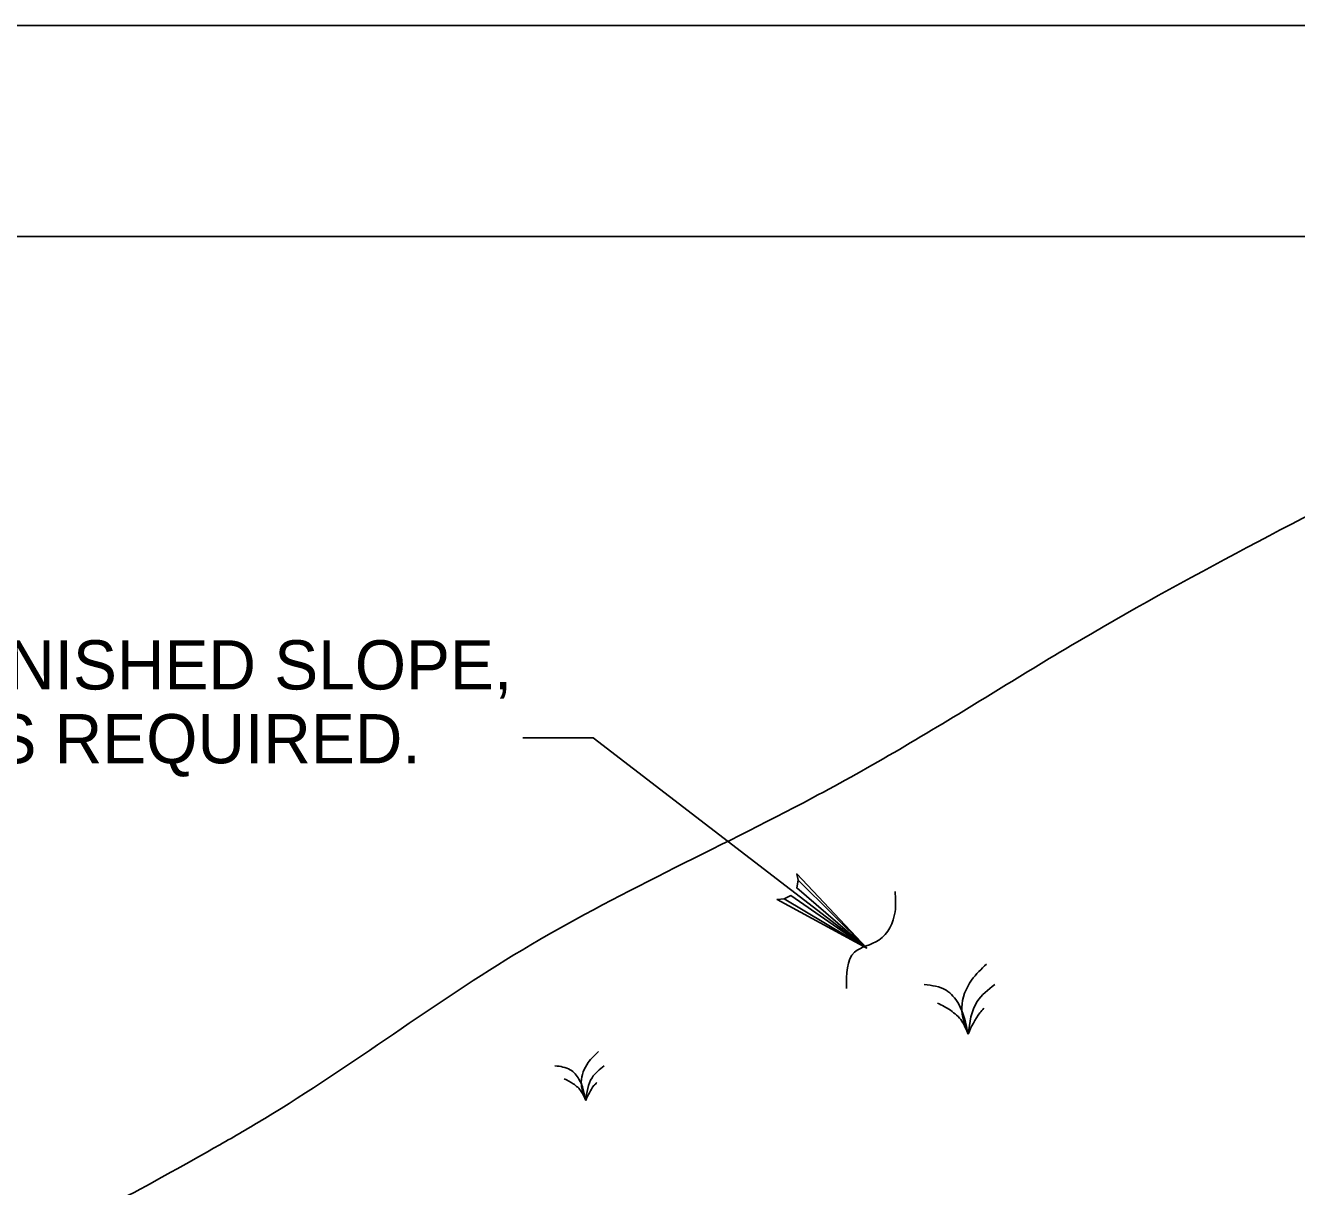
# Model space of a CAD drawing. Extents: x 3 to 3592, y -602 to 1171.
# Drawn here: x 298.8 to 389.1, y 1088.3 to 1170.8 of the extents above; entities that cross this region are included whole.
import ezdxf

# ---------------------------------------------------------------- set-up
doc = ezdxf.new("R2010")
doc.units = 0
for name, color, linetype in [('1', 7, 'Continuous'), ('2', 7, 'Continuous'), ('3', 7, 'Continuous'), ('PLT-BNDY', 7, 'Continuous')]:
    doc.layers.add(name, color=color, linetype=linetype)

msp = doc.modelspace()

# ---------------------------------------------------------------- linework, layer by layer
at = {"layer": '1'}
msp.add_lwpolyline([(827.507, 591.835), (827.507, 1155.835), (41.507, 1155.835), (41.507, 591.835), (827.507, 591.835), (827.507, 618.194), (627.507, 618.194), (627.507, 682.871), (827.507, 682.871), (827.507, 711.835), (627.507, 711.835), (627.507, 591.835), (706.309, 591.835), (706.309, 618.194), (706.309, 591.835), (783.309, 591.835), (783.309, 618.194), (783.309, 605.877), (827.507, 605.877)], dxfattribs=at)
at = {"layer": '2'}
for points in [[(334.16, 1120.186), (339.16, 1120.186), (358.6, 1105.234)], [(353.723, 1110.064), (353.623, 1109.519), (358.6, 1105.234), (353.723, 1110.064), (353.628, 1110.514), (358.6, 1105.234), (353.209, 1108.972), (352.722, 1108.731), (358.6, 1105.234), (352.231, 1108.698), (352.722, 1108.731)]]:
    msp.add_lwpolyline(points, dxfattribs=at)
for points in [[(267.204, 1066.015), (282.308, 1075.462), (298.595, 1083.739), (312.616, 1091.247), (315.813, 1093.119), (334.106, 1105.099), (354.74, 1115.912), (360.918, 1119.366), (373.088, 1126.726), (398.357, 1140.294)], [(309.519, 1038.472), (323.801, 1046.943), (340.088, 1055.22), (354.109, 1062.727), (357.306, 1064.599), (375.598, 1076.58), (396.233, 1087.393), (402.41, 1090.846), (414.58, 1098.207), (439.849, 1111.775)], [(357.163, 1102.359), (357.738, 1104.947), (359.463, 1105.809), (360.613, 1107.822), (360.613, 1109.26)], [(365.804, 1099.119), (365.354, 1101.004), (366.053, 1102.965), (367.119, 1104.101)], [(365.804, 1099.119), (365.115, 1101.289), (364.232, 1102.245), (362.685, 1102.644)], [(365.804, 1099.119), (366.446, 1101.436), (367.694, 1102.645)], [(365.804, 1099.119), (365.357, 1100.037), (364.546, 1100.811), (363.625, 1101.331)], [(365.804, 1099.119), (366.639, 1100.628), (366.931, 1100.954)], [(338.627, 1094.4), (338.311, 1095.72), (338.801, 1097.092), (339.547, 1097.888)], [(338.758, 1019.236), (353.437, 1028.52), (368.122, 1037.598), (381.743, 1046.234), (395.89, 1056.021), (412.711, 1067.769), (422.24, 1073.488), (437.809, 1083.522), (460.539, 1098.163)], [(338.627, 1094.4), (338.144, 1095.919), (337.526, 1096.588), (336.443, 1096.867)], [(338.627, 1094.4), (339.076, 1096.022), (339.95, 1096.868)], [(338.627, 1094.4), (338.314, 1095.043), (337.746, 1095.585), (337.101, 1095.949)], [(338.627, 1094.4), (339.211, 1095.456), (339.416, 1095.685)]]:
    msp.add_spline(points, degree=3, dxfattribs=at)
at = {"layer": 'PLT-BNDY'}
msp.add_lwpolyline([(2.507, 1170.835), (843.507, 1170.835), (843.507, 576.835), (2.507, 576.835)], close=True, dxfattribs=at)

# ---------------------------------------------------------------- texts
at = {"layer": '3'}
for s, p in [('FINISHED SLOPE,', (293.349, 1123.621)), ('AS REQUIRED.', (293.349, 1118.371))]:
    msp.add_text(s, height=3.5, dxfattribs=at).set_placement(p)

doc.saveas('drawing.dxf')
